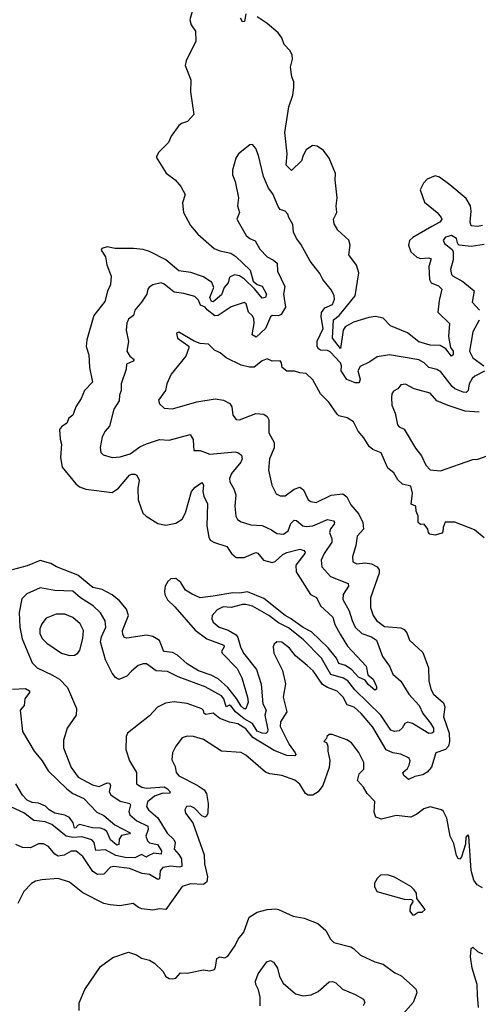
# Model space of a CAD drawing. Extents: x 1245515 to 1420776, y 606314 to 671314.
# Tile 382 of 385: x 1409229 to 1412039, y 650784 to 656816. Entities that reach past the tile are written whole.
import ezdxf

# ---------------------------------------------------------------- set-up
doc = ezdxf.new("R2010")
doc.units = 0

msp = doc.modelspace()

# ---------------------------------------------------------------- linework, layer by layer
at = {"layer": '0CON10XD'}
for points in [[(1410287.5, 656875), (1410271.5, 656815), (1410278.6, 656785), (1410307, 656747), (1410308.9, 656685), (1410248.6, 656565), (1410242, 656535), (1410277, 656447), (1410276.2, 656375), (1410296.2, 656235), (1410257.2, 656192.8), (1410219.7, 656180.3), (1410205, 656168.8), (1410157.9, 656102.1), (1410140, 656065), (1410081.1, 656005), (1410065.4, 655975), (1410126.1, 655876.1), (1410182.5, 655835), (1410217.1, 655795), (1410241.9, 655745), (1410225.8, 655695), (1410232.5, 655635), (1410275.4, 655555.4), (1410321.4, 655501.5), (1410420, 655415), (1410455, 655399.8), (1410522, 655385), (1410553.3, 655365), (1410641.2, 655281.2), (1410658.7, 655215), (1410683.3, 655193.3), (1410715, 655183.9), (1410742.1, 655135), (1410735.8, 655115), (1410715, 655109.7), (1410668.2, 655168.2), (1410606.1, 655226.1), (1410575, 655246.2), (1410545, 655252.6), (1410515, 655237.9), (1410506.2, 655203.8), (1410482.3, 655175), (1410465, 655131.2), (1410415, 655087.1), (1410405, 655090.6), (1410393, 655115), (1410417.5, 655175), (1410406, 655206), (1410355, 655240.2), (1410278.2, 655268.2), (1410205, 655277.1), (1410124.7, 655345), (1410025, 655395.2), (1409985, 655407.5), (1409926.2, 655413.8), (1409813.6, 655413.6), (1409765, 655425.4), (1409732.5, 655415), (1409728.6, 655405), (1409753.8, 655363.8), (1409762.3, 655315), (1409788.6, 655245), (1409785.8, 655195), (1409766.1, 655153.9), (1409751, 655089), (1409682.5, 655005), (1409639.6, 654855), (1409636.2, 654815), (1409653.3, 654763.3), (1409656.7, 654685), (1409674.5, 654595), (1409625.5, 654545), (1409605.4, 654495), (1409572.2, 654445), (1409560.4, 654409.6), (1409555, 654394.3), (1409530.8, 654375), (1409517.1, 654345), (1409485, 654322.5), (1409473.3, 654305), (1409476.3, 654246.3), (1409484.5, 654215), (1409480, 654135), (1409490, 654075), (1409572, 653972), (1409594.7, 653954.7), (1409635, 653940.8), (1409795, 653919.6), (1409835, 653946.7), (1409901.3, 654025), (1409915, 654032.4), (1409935, 654032.4), (1409946.1, 654025), (1409960, 653995), (1409953.2, 653943.2), (1409955.4, 653875), (1409984, 653794), (1410003.9, 653773.9), (1410075, 653730), (1410125, 653718.8), (1410185, 653731.2), (1410225, 653757.1), (1410245.2, 653795), (1410281.8, 653925), (1410305, 653953.3), (1410345, 653980), (1410354.2, 653965), (1410351.1, 653925), (1410357.2, 653897.2), (1410380.4, 653850.4), (1410374.7, 653715.3), (1410386.9, 653645), (1410396.6, 653626.6), (1410422.3, 653612.4), (1410498.8, 653588.8), (1410527.5, 653545), (1410555, 653522), (1410605, 653522.1), (1410675, 653552), (1410687.6, 653547.6), (1410721.9, 653505), (1410775, 653491.6), (1410795, 653496), (1410841.1, 653538.9), (1410865, 653552.5), (1410945, 653571.9), (1410970, 653565), (1410977.5, 653555), (1410975.5, 653545), (1410920.7, 653475), (1410923.3, 653433.3), (1411010.8, 653295), (1411047.3, 653277.3), (1411072.1, 653225), (1411147.3, 653155), (1411160.1, 653110.1), (1411192.4, 653052.4), (1411238.4, 652978.4), (1411350.9, 652855), (1411361.7, 652801.7), (1411394.5, 652775), (1411415, 652731.2), (1411415.8, 652714.2), (1411405, 652709.1), (1411365, 652742.6), (1411345, 652770.4), (1411305, 652787.6), (1411263.8, 652833.8), (1411225, 652859.2), (1411185, 652872.9), (1411169.4, 652905), (1411118.8, 652968.8), (1411016.4, 653066.4), (1410965, 653091.8), (1410888.6, 653148.6), (1410855, 653166.2), (1410725, 653269.9), (1410625, 653311.8), (1410575, 653302.8), (1410535, 653304.4), (1410413.8, 653283.8)], [(1410615, 656853.3), (1410605.4, 656804.5), (1410595, 656802.9), (1410580.9, 656825)], [(1412065, 655555.3), (1412035, 655548.8), (1411995, 655553.5), (1411990, 655575), (1411995.8, 655644.2), (1411991.5, 655675), (1411965, 655720), (1411865, 655805.3), (1411800.9, 655850.9), (1411775, 655860), (1411725, 655838.6), (1411703.3, 655815), (1411681.9, 655775), (1411708.9, 655698.9), (1411787.3, 655635), (1411812.3, 655605), (1411814.5, 655594.4), (1411803.9, 655576.1), (1411755, 655548.8), (1411637.7, 655482.3), (1411617.2, 655462.8), (1411611.5, 655435), (1411626.1, 655395), (1411661.3, 655361.3), (1411685, 655353.1), (1411736.5, 655356.5), (1411750.9, 655350.9), (1411734.8, 655305), (1411739.1, 655225), (1411750.4, 655205), (1411795.4, 655185), (1411815.4, 655165), (1411799.1, 655095), (1411791.1, 655025), (1411862.1, 654955), (1411855.3, 654875), (1411868, 654808), (1411884.3, 654785), (1411885, 654763.3), (1411875, 654754), (1411839, 654799), (1411805, 654819.7), (1411745, 654823.3), (1411675, 654842), (1411605, 654897.8), (1411501.2, 654941.2), (1411455, 654986.8), (1411408.2, 654998.2), (1411367.7, 654992.3), (1411275, 654963.1), (1411223.8, 654935), (1411211.3, 654915), (1411195, 654801.4), (1411145.2, 654865), (1411151.7, 654978.3), (1411186, 655004), (1411285, 655124.7), (1411305.9, 655265.9), (1411293.4, 655313.4), (1411246.4, 655376.4), (1411253.4, 655435), (1411245.4, 655465), (1411177.7, 655527.7), (1411156.2, 655565), (1411151.1, 655595), (1411171.5, 655635), (1411167.5, 655675), (1411174.6, 655725.4), (1411161.8, 655835), (1411163.9, 655875), (1411125, 655968), (1411090.8, 656015), (1411051.2, 656041.2), (1411024, 656045), (1410985, 656018.5), (1410965.3, 655985), (1410955, 655952.5), (1410895, 655892.9), (1410861.2, 655925), (1410866.9, 655995), (1410853.9, 656125), (1410878.5, 656281.5), (1410902.2, 656355), (1410908.7, 656401.3), (1410908.1, 656435), (1410896.8, 656466.8), (1410889.2, 656525), (1410900, 656575), (1410898.8, 656598.8), (1410886, 656625), (1410849.2, 656665), (1410835.9, 656705.9), (1410812.5, 656735), (1410745, 656793.3), (1410685, 656833.3)], [(1412077.1, 654662.9), (1412017.1, 654632.9), (1412001, 654619), (1411983.7, 654586.4), (1411976.2, 654545), (1411965, 654532.9), (1411945.4, 654534.6), (1411895, 654555.4), (1411879.3, 654569.3), (1411808.5, 654658.5), (1411785, 654673.8), (1411735.3, 654685.3), (1411706.2, 654715), (1411675, 654733.4), (1411495, 654763.5), (1411418.8, 654751.2), (1411375, 654719.5), (1411315, 654692), (1411301.1, 654665), (1411314.3, 654615), (1411308.1, 654591.9), (1411285, 654591.8), (1411232.7, 654612.7), (1411197.9, 654665), (1411199.7, 654695), (1411194.3, 654715), (1411131.6, 654781.6), (1411115, 654789.5), (1411072.1, 654792.1), (1411059.9, 654799.9), (1411052, 654815), (1411052.5, 654847.5), (1411087.5, 654925), (1411075.2, 654995), (1411078.4, 655021.6), (1411099, 655051), (1411145, 655071.1), (1411157.5, 655105), (1411156.2, 655125), (1411138.6, 655158.6), (1411086.7, 655225), (1411068.8, 655261.2), (1411007.8, 655337.8), (1410951.2, 655441.2), (1410924.3, 655475), (1410906, 655515), (1410902.3, 655562.3), (1410877.5, 655605), (1410872.5, 655625), (1410855, 655642.5), (1410825, 655652.5), (1410812.1, 655672.1), (1410779.7, 655749.7), (1410753.8, 655785), (1410722.2, 655855), (1410692.9, 655985), (1410675, 656027.5), (1410655, 656052.5), (1410639.3, 656050.7), (1410570, 655995), (1410552.3, 655967.7), (1410532.5, 655895), (1410533.3, 655865), (1410550, 655825), (1410569.2, 655725), (1410563.9, 655676.1), (1410575.7, 655635), (1410560, 655595), (1410616.7, 655495), (1410639.2, 655475), (1410672.2, 655462.2), (1410701.1, 655411.1), (1410745, 655364.4), (1410783.3, 655343.3), (1410807.1, 655325), (1410808.6, 655275), (1410852.7, 655182.7), (1410844.7, 655135.3), (1410858.6, 655055), (1410830.4, 655009.6), (1410815, 655002.8), (1410776.8, 655003.2), (1410765, 654995.4), (1410735.2, 654925), (1410678.6, 654871.4), (1410652.9, 654885), (1410665.2, 654955), (1410663.2, 654985), (1410653.6, 655003.6), (1410631.2, 655025), (1410616.9, 655075), (1410605, 655084.3), (1410525, 655056.7), (1410445.4, 655004.7), (1410425, 655001.2), (1410378, 655038), (1410365, 655055.3), (1410336.9, 655066.9), (1410325, 655097.5), (1410301.1, 655121.1), (1410235, 655139.4), (1410175, 655146.9), (1410115, 655196.2), (1410095, 655204.3), (1410045, 655191.2), (1410023, 655177), (1410014.4, 655165.6), (1410007.5, 655135), (1409975, 655086.2), (1409935, 655036.7), (1409926.7, 655005), (1409895, 654980.8), (1409885, 654956.7), (1409880.4, 654915), (1409896.2, 654845), (1409885.8, 654785), (1409904.4, 654755), (1409930.6, 654735), (1409924.2, 654725), (1409884, 654705), (1409882, 654675), (1409850, 654585), (1409851.5, 654545), (1409840, 654515), (1409838.2, 654481.8), (1409805, 654430), (1409779.5, 654325), (1409752.5, 654295), (1409735, 654260), (1409722.9, 654195), (1409726, 654165), (1409740.9, 654150.9), (1409794.6, 654134.7), (1409845, 654138.2), (1409905, 654155.5), (1409965, 654200), (1410005, 654218.8), (1410085, 654243.5), (1410145, 654241.1), (1410274.2, 654274.2), (1410290.9, 654245), (1410294.5, 654205), (1410296.7, 654176.7), (1410335, 654176.9), (1410395, 654153.8), (1410548.5, 654168.5), (1410566.2, 654165), (1410587.6, 654147.6), (1410591.8, 654125), (1410584.6, 654105), (1410526.7, 654035), (1410514.6, 654004.5), (1410516.7, 653985), (1410541.9, 653941.9), (1410552.3, 653905), (1410547.5, 653835), (1410553.8, 653775), (1410563.8, 653755), (1410585, 653740), (1410645, 653721.9), (1410715, 653716.5), (1410771.4, 653691.4), (1410805, 653668.1), (1410845, 653664.4), (1410873.1, 653685), (1410890.3, 653729.7), (1410909.8, 653750.2), (1410925, 653747.9), (1410964.3, 653715), (1410985, 653711.8), (1411025, 653714.7), (1411115, 653754.5), (1411152, 653745), (1411158.1, 653735), (1411155.4, 653725), (1411133.4, 653696.6), (1411127.1, 653675), (1411142.3, 653635), (1411141.8, 653615), (1411093.5, 653545), (1411075.6, 653505.6), (1411080.9, 653465), (1411134.3, 653404.3), (1411241.4, 653361.4), (1411243.5, 653345), (1411210.9, 653295), (1411209.1, 653265), (1411246.8, 653195), (1411265.5, 653134.5), (1411285, 653094.4), (1411325, 653055.4), (1411385.5, 653035.5), (1411415.3, 653015), (1411452.9, 652915), (1411495.3, 652855.3), (1411515, 652805.6), (1411565, 652763.5), (1411612.7, 652685), (1411675.7, 652615), (1411699.6, 652565), (1411746.6, 652506.6), (1411764.2, 652475), (1411765, 652452.2), (1411755, 652444.1), (1411735, 652444), (1411636.2, 652505), (1411607.3, 652512.7), (1411589.2, 652505), (1411572, 652475), (1411555, 652460), (1411525, 652455.8), (1411502.8, 652462.8), (1411442.4, 652555), (1411281.4, 652711.4), (1411240.5, 652765), (1411212.8, 652782.8), (1411134.6, 652804.6), (1411077.8, 652905), (1410965, 653019.8), (1410875, 653090.2), (1410815, 653120.6), (1410755, 653166.6), (1410655, 653222.2), (1410615, 653233.2), (1410595, 653233.6), (1410525, 653214.2), (1410475, 653218.8), (1410438.9, 653201.1), (1410407.3, 653165), (1410405.4, 653145), (1410414.7, 653124.7), (1410450.6, 653095), (1410505.5, 653075.5), (1410555, 653047.7), (1410565, 653032.2), (1410581.2, 652975), (1410600, 652935), (1410679.7, 652835), (1410708.5, 652745), (1410719.2, 652625), (1410740, 652585), (1410731.2, 652555), (1410749, 652465), (1410746.9, 652453.1), (1410736.5, 652443.5), (1410715, 652444.1), (1410685, 652457.9), (1410654.9, 652504.9), (1410605, 652533), (1410551.9, 652575), (1410525, 652611.4), (1410514.3, 652615.7), (1410495, 652607.1), (1410480.4, 652655), (1410465, 652674.3), (1410365, 652728.4), (1410200.6, 652790.6), (1410135, 652823.6), (1410065, 652827.8), (1410005, 652869.4), (1409985, 652870), (1409955, 652860.6), (1409915, 652824.4)], [(1412075, 655438.2), (1411995, 655427.5), (1411921.2, 655435), (1411912.5, 655442.5), (1411904.4, 655475), (1411875, 655494.6), (1411838.6, 655485), (1411822.9, 655465), (1411830.8, 655445), (1411878.7, 655408.7), (1411884.6, 655395), (1411884.6, 655345), (1411869.4, 655285), (1411875.6, 655255), (1411884.3, 655245), (1411945, 655213.2), (1412014.5, 655154.5), (1412001.4, 655085), (1412046.8, 655036.8)], [(1412045, 654976), (1412006.2, 654905), (1411984.1, 654785), (1412005.4, 654745), (1412072.2, 654695)], [(1412075, 653641.2), (1412015, 653690.8), (1411895, 653738.8), (1411835, 653737.5), (1411823.3, 653705), (1411821.7, 653678.3), (1411815, 653670), (1411775, 653657.5), (1411742.5, 653665), (1411733.3, 653675), (1411730, 653695), (1411706.4, 653726.4), (1411685, 653723.3), (1411671.2, 653735), (1411671.4, 653775), (1411658.8, 653805), (1411656.7, 653835), (1411628.3, 653848.3), (1411636.2, 653915), (1411625, 653957.5), (1411575, 653971.2), (1411546.8, 653996.8), (1411521.1, 654041.1), (1411485, 654068), (1411443.6, 654163.6), (1411392.6, 654182.6), (1411370.6, 654200.6), (1411337.8, 654255), (1411301.9, 654295), (1411275, 654352.5), (1411235, 654376.2), (1411185, 654390), (1411175, 654398.8), (1411122.6, 654472.6), (1411072.5, 654525), (1411025, 654609.6), (1410985, 654648.6), (1410945, 654651.9), (1410912.2, 654662.2), (1410865, 654663.5), (1410836.7, 654685), (1410833.3, 654715), (1410825.7, 654725.7), (1410775.8, 654724.2), (1410745, 654739.2), (1410715, 654726.9), (1410665, 654687.5), (1410637, 654686.9), (1410585, 654700), (1410493.3, 654745), (1410456.7, 654775), (1410422.1, 654792.1), (1410385, 654827.5), (1410335, 654832.5), (1410297, 654847), (1410205, 654902), (1410190, 654895), (1410196.2, 654865), (1410265, 654816.2), (1410266, 654805), (1410246.7, 654755), (1410156.5, 654645), (1410131.2, 654585), (1410123.3, 654545), (1410080, 654485), (1410085, 654462.5), (1410115, 654436.2), (1410165, 654431.4), (1410314.4, 654475.6), (1410427.3, 654492.7), (1410477.5, 654485), (1410516.2, 654465), (1410528, 654445), (1410534.2, 654394.2), (1410555.9, 654365.9), (1410575, 654364.2), (1410675, 654404.6), (1410725, 654400.5), (1410744.5, 654385), (1410754.6, 654365), (1410756.2, 654285), (1410788.2, 654225), (1410787.7, 654192.3), (1410758.9, 654125), (1410754.4, 654055.6), (1410774.3, 653965), (1410800.9, 653910.9), (1410825, 653898.6), (1410855, 653899.4), (1410909.9, 653940.1), (1410945, 653951.8), (1410967.5, 653935), (1410996, 653875), (1411013.7, 653863.7), (1411045, 653858.9), (1411136.6, 653903.4), (1411209.1, 653910.9), (1411233.1, 653893.1), (1411258.9, 653845), (1411307.8, 653787.8), (1411331.1, 653735), (1411334.5, 653695), (1411297, 653653), (1411289.5, 653595), (1411267.1, 653525), (1411269.2, 653495), (1411295, 653482.7), (1411345, 653488.7), (1411385, 653482.7), (1411419.2, 653465), (1411432.2, 653445), (1411431.2, 653425), (1411378.8, 653275), (1411378.2, 653215), (1411394.6, 653165), (1411415, 653134.6), (1411465, 653098), (1411565, 653090.9), (1411585, 653081.1), (1411600.2, 653060.2), (1411617.5, 653015), (1411698.5, 652938.5), (1411734, 652845), (1411735.7, 652765), (1411747.1, 652715), (1411765, 652683.1), (1411825, 652630.6), (1411833, 652607), (1411825.3, 652545), (1411859.7, 652445), (1411861.8, 652395), (1411855.3, 652364.7), (1411838.1, 652345), (1411779.6, 652325), (1411752.9, 652237.1), (1411724.8, 652205.2), (1411699.6, 652190.4), (1411650.6, 652179.4), (1411610.3, 652160.3), (1411583.3, 652185), (1411575.8, 652204.2), (1411605, 652229.2), (1411615, 652249.2), (1411622.1, 652275), (1411615, 652292.9), (1411565, 652316), (1411515, 652324.8), (1411474, 652344), (1411392.5, 652482.5), (1411322, 652565), (1411278.5, 652605), (1411235, 652617.9), (1411211.1, 652665), (1411175, 652702.1), (1411115, 652724.2), (1411083.8, 652743.8), (1411026.4, 652826.4), (1410989.7, 652859.7), (1410918.7, 652918.7), (1410881.5, 652965), (1410835, 653002.5), (1410805, 653004.3), (1410788.9, 652991.1), (1410782.9, 652975), (1410785.5, 652935.5), (1410839.7, 652829.7), (1410857.1, 652747.1), (1410843.6, 652665), (1410865.3, 652575), (1410827.7, 652515), (1410824.7, 652485), (1410880, 652375), (1410916.4, 652325), (1410920.6, 652315), (1410914.4, 652305.6), (1410865, 652307.8), (1410788.3, 652338.3), (1410658.2, 652418.2), (1410615, 652471.5), (1410565, 652501.8), (1410515, 652511.8), (1410454.8, 652534.8), (1410415, 652567.5), (1410368.8, 652558.8), (1410360, 652565), (1410354.7, 652584.7), (1410345, 652593.8), (1410255, 652626.9), (1410175, 652637.1), (1410121.4, 652628.6), (1410074, 652605), (1410025, 652550.8), (1409890, 652445), (1409881.2, 652425), (1409880, 652345), (1409901.4, 652275), (1409944.2, 652205), (1409944.4, 652134.4), (1409977.5, 652115), (1410005, 652109.1), (1410115, 652117), (1410134.7, 652105), (1410150.5, 652085), (1410146.2, 652075), (1410105, 652078.1), (1410055, 652058.1), (1410012.5, 652025), (1410005.8, 651995.8), (1410018.5, 651975), (1410076.1, 651926.1), (1410133.3, 651833.3), (1410174, 651794), (1410182.3, 651775), (1410175.3, 651735), (1410205, 651701.7), (1410221.3, 651675), (1410222.3, 651627.7), (1410206.2, 651623.8), (1410155, 651630), (1410105, 651621.6), (1410089, 651601), (1410086.6, 651553.4), (1410075, 651547.9), (1410025, 651579.8), (1409980, 651585), (1409902, 651615), (1409805, 651627.4), (1409785, 651623.8), (1409745, 651582), (1409705, 651578.2), (1409676.7, 651596.7), (1409615, 651690.4), (1409575, 651722.1), (1409545, 651722.3), (1409501.7, 651698.3), (1409465, 651691.1), (1409445, 651704.4), (1409405, 651750.4), (1409375, 651766.1), (1409345, 651767.7), (1409295, 651742.7), (1409245.4, 651745.4), (1409205, 651762.5)], [(1412045, 654412.7), (1411958, 654418), (1411855, 654452.5), (1411785, 654480.9), (1411745, 654527.9), (1411645, 654554.5), (1411593.4, 654583.4), (1411565, 654579.4), (1411545, 654554), (1411519.4, 654540.6), (1411510, 654525), (1411507.7, 654502.3), (1411510, 654455), (1411529.6, 654405), (1411543.1, 654335), (1411555, 654321.2), (1411585, 654306.7), (1411655, 654191.4), (1411690.6, 654145), (1411717.2, 654087.2), (1411745, 654057.5), (1411808.3, 654051.7), (1412005, 654120.8), (1412037, 654123), (1412092.5, 654145)], [(1410413.8, 653283.8), (1410335, 653274.8), (1410285, 653295.7), (1410245, 653321.5), (1410217.3, 653367.3), (1410185, 653392.9), (1410155, 653389.9), (1410136.2, 653375), (1410121.2, 653345), (1410117.1, 653315), (1410118.1, 653295), (1410135, 653261.7), (1410179.2, 653219.2), (1410305, 653075.3), (1410375, 653022.4), (1410479.2, 652985), (1410480.8, 652975), (1410465.9, 652945), (1410468.8, 652935), (1410561.3, 652841.3), (1410590.3, 652785), (1410625.2, 652665), (1410628.4, 652635), (1410615, 652594.4), (1410605, 652593.7), (1410585, 652610), (1410558.1, 652658.1), (1410504.9, 652724.9), (1410445, 652777), (1410401.3, 652801.4), (1410325, 652827.3), (1410255, 652869.5), (1410195, 652922.5), (1410165, 652940.3), (1410111.9, 652945), (1410085, 653012.1), (1410045, 653036.6), (1410005, 653046.1), (1409885, 653027.9), (1409870.6, 653030.6), (1409860.2, 653050.2), (1409859.7, 653075), (1409896.3, 653165), (1409884.2, 653204.2), (1409839.5, 653255), (1409795, 653293.3), (1409735, 653324.3), (1409676.8, 653336.8), (1409585, 653412.3), (1409455.1, 653465.1), (1409420, 653485), (1409355, 653502.5), (1409275, 653470.9), (1409183.3, 653446.7)], [(1409915, 652824.4), (1409885, 652794.4), (1409835.9, 652774.1), (1409815, 652786), (1409795, 652812), (1409754.8, 652894.8), (1409724.7, 653005), (1409729.3, 653035), (1409755.8, 653095), (1409753.4, 653133.4), (1409725, 653182.2), (1409680, 653225), (1409600.8, 653275), (1409555, 653315.4), (1409445, 653319.3), (1409355, 653335.5), (1409272, 653298), (1409242.4, 653267.6), (1409225.3, 653185), (1409229.2, 653095), (1409243.8, 653023.8), (1409305.5, 652875), (1409335.8, 652845), (1409430.9, 652800.9), (1409472.2, 652775), (1409522.9, 652725), (1409576.6, 652596.6), (1409574.2, 652555), (1409520, 652475), (1409497.7, 652402.3), (1409498.1, 652355), (1409543.8, 652235), (1409587.7, 652175), (1409675, 652129.5), (1409715, 652118.8), (1409765, 652140.5), (1409779.4, 652139.4), (1409784.5, 652125), (1409777.9, 652085), (1409787.8, 652067.8), (1409845, 652028.3), (1409903.9, 652013.9), (1409908, 652005), (1409896.7, 651965), (1409903.8, 651945), (1409947.5, 651907.5), (1410014.6, 651875), (1410015.5, 651855), (1410001.2, 651815), (1410011.2, 651785), (1410025, 651772.9), (1410073.9, 651763.9), (1410097.3, 651725), (1410095, 651702.8), (1410050.6, 651709.4), (1410016.5, 651693.5), (1410005, 651685.7), (1409975, 651702.5), (1409935, 651680.9), (1409875, 651684.1), (1409817.3, 651695), (1409755, 651731), (1409696.2, 651726.2), (1409686.2, 651776.2), (1409670.7, 651790.7), (1409610.2, 651810.2), (1409555, 651806.6), (1409514.1, 651814.1), (1409425, 651886.5), (1409385, 651902.6), (1409315, 651910.9), (1409255, 651956.8), (1409125, 652015.6)], [(1409535, 652920.5), (1409565, 652922.9), (1409584.6, 652935.5), (1409597.2, 652952.8), (1409615.9, 653024.1), (1409620.5, 653075), (1409600, 653115), (1409555, 653153.5), (1409505, 653173.5), (1409452.5, 653175), (1409390.8, 653149.2), (1409364.2, 653115.8), (1409353.3, 653085), (1409352.9, 653055), (1409366.9, 653025), (1409395.7, 652995.7), (1409486, 652935), (1409535, 652920.5)], [(1409185.3, 652715.3), (1409265, 652718.8), (1409290, 652705), (1409289.6, 652695), (1409261.4, 652655), (1409256.2, 652615), (1409232.2, 652585), (1409245.3, 652455), (1409316.7, 652335), (1409366.4, 652275), (1409403.4, 652215), (1409517.5, 652105), (1409555, 652075.3), (1409621.1, 652045), (1409701.7, 651961.7), (1409745, 651941.1), (1409812.7, 651882.7), (1409905.5, 651835), (1409901.2, 651828.8), (1409852.1, 651817.9), (1409839, 651795), (1409837.2, 651762.8), (1409825, 651759.2), (1409785, 651792.3), (1409762.4, 651842.4), (1409745.8, 651855.8), (1409725, 651863.8), (1409675, 651864.2), (1409595, 651884.8), (1409581.8, 651878.2), (1409575, 651864.6), (1409565, 651863.3), (1409557.4, 651895), (1409535, 651927.9), (1409505, 651941.9), (1409445, 651955.3), (1409410, 651975), (1409386.9, 651996.9), (1409345, 652017), (1409305, 652020.5), (1409275, 652035.2), (1409245.7, 652065), (1409205.1, 652135.1)], [(1412065, 651497.5), (1412032.1, 651515), (1412012.5, 651545), (1411995.3, 651604.7), (1411980, 651815), (1411975, 651821.4), (1411962.6, 651807.4), (1411961.1, 651765), (1411935, 651686.7), (1411925, 651673.3), (1411915, 651676.7), (1411904.4, 651695.6), (1411889.3, 651769.3), (1411866, 651814), (1411846.9, 651925), (1411825.7, 651965), (1411813.8, 651975), (1411745, 651994), (1411705, 651982), (1411661.7, 651948.3), (1411625, 651931.2), (1411535, 651940), (1411445, 651918.9), (1411411.1, 651931.1), (1411400.7, 651960.7), (1411405.6, 652025.6), (1411357.5, 652075), (1411335.8, 652115), (1411298, 652155), (1411308.6, 652195), (1411337.8, 652225), (1411338.1, 652265), (1411307.2, 652327.2), (1411262, 652385), (1411232.5, 652405), (1411143, 652437), (1411125, 652437.5), (1411110, 652425), (1411108.3, 652411.7), (1411092.5, 652395), (1411108.3, 652388.3), (1411116.2, 652366.2), (1411116, 652335), (1411128.3, 652278.3), (1411124.6, 652235.4), (1411086.7, 652125), (1411056.9, 652085), (1411025, 652065.5), (1410996.2, 652066.2), (1410980, 652075), (1410945, 652133.1), (1410915, 652157.1), (1410835, 652186.5), (1410762.5, 652195), (1410735.4, 652205.3), (1410615, 652310.6), (1410586.3, 652326.3), (1410465.5, 652335.5), (1410355, 652406.5), (1410294.4, 652425.6), (1410255, 652427.5), (1410225, 652416), (1410185, 652366.2), (1410165.6, 652324.4), (1410162.1, 652282.1), (1410181.3, 652241.3), (1410186.9, 652205), (1410205, 652183.1), (1410316.4, 652126.4), (1410358.4, 652098.4), (1410373.9, 652075), (1410383.8, 652015), (1410381.5, 651955), (1410374.4, 651935.6), (1410365, 651930), (1410345, 651939.4), (1410300, 651985), (1410275, 651997.9), (1410251.2, 651995), (1410240, 651975), (1410244.2, 651955), (1410290.8, 651895), (1410358.9, 651698.9), (1410360.5, 651645), (1410380.7, 651565), (1410375.8, 651534.2), (1410355, 651516.9), (1410275, 651521.1), (1410224.1, 651505.9), (1410125, 651365.5), (1410085, 651368.5), (1410045, 651360), (1409977.9, 651367.9), (1409956.8, 651376.8), (1409925, 651402), (1409842.3, 651387.7), (1409784.3, 651394.3), (1409745, 651402), (1409616.2, 651466.2), (1409535, 651531.4), (1409465, 651554.5), (1409364.5, 651545.5), (1409325, 651538.1), (1409300.8, 651525), (1409255, 651474), (1409217.7, 651402.3)], [(1411645, 651332.5), (1411670.7, 651349.3), (1411695, 651347.5), (1411712.5, 651365), (1411661.7, 651431.7), (1411660, 651465), (1411646.7, 651485), (1411625, 651506.2), (1411525, 651562.5), (1411483, 651577), (1411440, 651575), (1411420, 651555), (1411403.6, 651526.4), (1411403.3, 651505), (1411416.7, 651475), (1411585, 651428.8), (1411630, 651425), (1411640, 651415), (1411621.2, 651385), (1411620, 651355), (1411635, 651332.5), (1411645, 651332.5)], [(1409593.3, 650745), (1409593.6, 650793.6), (1409628.8, 650875), (1409723.3, 651015), (1409800.3, 651069.7), (1409895, 651103.3), (1409945, 651086.7), (1409976.1, 651066.1), (1410023.9, 651053.9), (1410055.8, 651035.8), (1410105, 650987.1), (1410124.7, 650954.7), (1410145, 650942.3), (1410165, 650939.2), (1410185, 650944.5), (1410215, 650976.7), (1410255, 650974.3), (1410275, 650979.2), (1410355, 650995.7), (1410395, 650988.8), (1410422.3, 650997.7), (1410429.4, 651010.6), (1410436.9, 651065), (1410455, 651074.5), (1410485, 651069.4), (1410505, 651078.8), (1410550, 651145), (1410566.7, 651183.3), (1410601.9, 651225), (1410635, 651317.8), (1410685, 651349.1), (1410745.9, 651364.1), (1410798, 651368), (1410815.4, 651365.4), (1410905, 651324.3), (1410972.3, 651312.3), (1411055, 651278.8), (1411105.6, 651235.6), (1411132.7, 651182.7), (1411153, 651163), (1411257.5, 651135), (1411275, 651126.2), (1411317.5, 651085), (1411404.6, 651044.6), (1411455, 651029.4), (1411527.2, 650977.2), (1411565, 650959.4), (1411635, 650896.7), (1411658.1, 650875), (1411662.9, 650855), (1411640.8, 650795), (1411562.5, 650707.5)], [(1412040, 650765), (1412035, 650840), (1412031.8, 650905), (1412002.3, 651005), (1411991.8, 651075), (1411996.2, 651125), (1412005, 651133.8), (1412035, 651108.1), (1412065, 651092.5)], [(1410701.5, 650775), (1410702.5, 650827.5), (1410691.8, 650871.8), (1410675.5, 650905), (1410674.5, 650925), (1410690.2, 650969.8), (1410744, 651045), (1410765, 651052.9), (1410785, 651042.5), (1410808.1, 651005), (1410821.5, 650955), (1410842.7, 650912.7), (1410918.3, 650848.3), (1410965, 650836.7), (1411015, 650842.7), (1411057.1, 650862.9), (1411125, 650921.4), (1411145, 650924.3), (1411165, 650915.7), (1411206.5, 650876.5), (1411285, 650844.4), (1411334.5, 650814.5), (1411344, 650795), (1411334, 650775)]]:
    msp.add_lwpolyline(points, dxfattribs=at)

doc.saveas('drawing.dxf')
